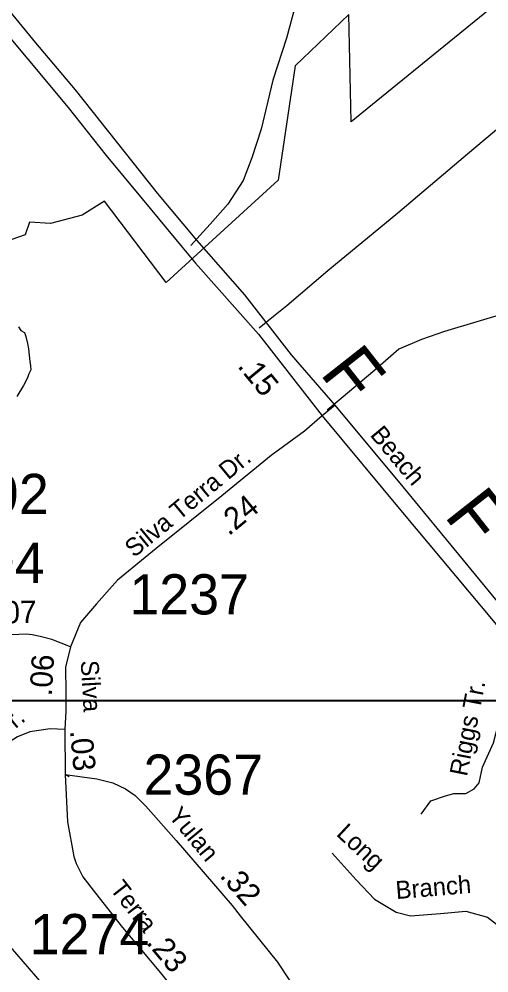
# Model space of a CAD drawing. Extents: x 1945482 to 2853149, y 66427 to 1015778.
# Drawn here: x 2328820 to 2330547, y 147688 to 151192 of the extents above; entities that cross this region are included whole.
import ezdxf

# ---------------------------------------------------------------- set-up
doc = ezdxf.new("R2010")
doc.units = 0
for name, color, linetype in [('Old_Level_10', 7, 'Continuous'), ('Old_Level_11', 7, 'Continuous'), ('Old_Level_17', 7, 'Continuous'), ('Old_Level_22', 7, 'Continuous'), ('Old_Level_25', 7, 'Continuous'), ('Old_Level_28', 7, 'Continuous'), ('Old_Level_32', 7, 'Continuous'), ('Old_Level_35', 7, 'Continuous'), ('Old_Level_48', 7, 'Continuous'), ('Old_Level_49', 7, 'Continuous'), ('Old_Level_6', 7, 'Continuous'), ('Old_Level_60', 7, 'Continuous'), ('Old_Level_63', 7, 'Continuous'), ('Old_Level_8', 7, 'Continuous')]:
    doc.layers.add(name, color=color, linetype=linetype)

msp = doc.modelspace()

# ---------------------------------------------------------------- linework, layer by layer
at = {"layer": 'Old_Level_25'}
msp.add_line((2316886.9, 148684.9), (2347995, 148689.9), dxfattribs=at)
at = {"layer": 'Old_Level_28'}
for points in [[(2326323.2, 154166.7), (2326409.4, 154037.1), (2326477.6, 153937.8), (2326581.9, 153797.4), (2326702.6, 153653.8), (2326921.5, 153390.7), (2327179.6, 153078), (2327383.3, 152817.2), (2327475.4, 152716.4), (2327513.3, 152672.1), (2327880.5, 152228.9), (2328302.8, 151710.6), (2328538.7, 151433.5), (2328702.8, 151223.1), (2329000.3, 150867.3), (2329140.5, 150691.1), (2329272.1, 150532), (2329419.1, 150354.1), (2329468.7, 150295.9), (2329699.5, 150034.2), (2329934.3, 149734.4)], [(2329981.1, 149774), (2329820.9, 149959), (2329649.9, 150179.6), (2329473.8, 150379.8), (2329328.5, 150552.5), (2329027.6, 150932.3), (2328882.3, 151105), (2328041.2, 152129.7), (2327827.5, 152379.4), (2327347.1, 152964.4), (2326950.5, 153453.6), (2326553.9, 153930.9), (2326446.7, 154074.4), (2326323.2, 154166.7)], [(2331324.4, 148150.8), (2331215.9, 148277.5), (2331103, 148410.9), (2330957.7, 148599.1), (2330875.7, 148693.1), (2330838.1, 148732.5), (2330759.4, 148831.7), (2330453.4, 149204.6), (2330231.3, 149473.6), (2329981.1, 149774)], [(2329934.3, 149734.4), (2330229.5, 149379.1), (2330567.9, 148973.7), (2330679.5, 148828.4), (2330768, 148725.6), (2330793.6, 148689.7), (2330952.6, 148506.7), (2331073.9, 148360.1), (2331156, 148256.9), (2331278.9, 148119)]]:
    msp.add_lwpolyline(points, dxfattribs=at)
at = {"layer": 'Old_Level_32'}
for points in [[(2329981.1, 149774), (2329934.3, 149734.4)], [(2329934.3, 149734.4), (2329868.5, 149678.5), (2329746.1, 149588.8), (2329565.5, 149440.4), (2329323.6, 149246.7), (2329181.7, 149130.5), (2329104.3, 149043.4), (2329046.2, 148975.6), (2329009.4, 148886.2)], [(2329009.4, 148886.2), (2328940.9, 148912.6), (2328897.8, 148924.2), (2328867.8, 148929.9), (2328846.4, 148932.3), (2328819.9, 148931.8), (2328762.3, 148929.6), (2328719.8, 148935.3), (2328685.5, 148942.1), (2328652.3, 148953.8)], [(2329009.4, 148886.2), (2328991.4, 148811.1), (2328991.9, 148718.5), (2328991.9, 148677.7), (2328991.9, 148649.7), (2328988.1, 148582)], [(2328988.1, 148582), (2328935.1, 148584.6), (2328859.8, 148574.1), (2328813.9, 148555.6), (2328735.7, 148506.3), (2328567.3, 148365.7)], [(2328988.1, 148582), (2328989.4, 148416.5)], [(2328989.4, 148416.5), (2328998.4, 148243.1), (2329022, 148116.1), (2329030.6, 148090.3), (2329054.4, 148040.7), (2329100.8, 147980.8), (2329199.7, 147854.4), (2329333.9, 147695.6), (2329439.2, 147565.9), (2329503.5, 147456.5), (2329520.6, 147381), (2329522.5, 147333.2)], [(2329004, 148407.9), (2328989.4, 148416.5), (2329106.2, 148401.2), (2329165.3, 148385.9), (2329211.2, 148364), (2329246.3, 148339.9), (2329285.7, 148300.5), (2329397.3, 148173.9), (2329603.1, 147935.1), (2329633, 147897.6), (2329769.5, 147727), (2329815.4, 147659.1), (2329832.9, 147604.3), (2329837.3, 147554), (2329824.2, 147499.2), (2329804.5, 147451), (2329747.6, 147394), (2329698.5, 147357.8), (2329659.2, 147340.8), (2329620.6, 147333), (2329522.5, 147333.2)], [(2328671, 147940.4), (2328764, 147810.6), (2328903.9, 147648.7), (2329008.8, 147519), (2329060.3, 147437), (2329133.7, 147324.6)]]:
    msp.add_lwpolyline(points, dxfattribs=at)
at = {"layer": 'Old_Level_35'}
for p, q in [((2329497.1, 150410.6), (2329451.4, 150359.8)), ((2329754.7, 150099.2), (2329702.2, 150056.4)), ((2330003.7, 149798.6), (2329951.7, 149755.1))]:
    msp.add_line(p, q, dxfattribs=at)
for points in [[(2330290.5, 152447.4), (2330253.8, 152363.9), (2330149.7, 152213.7), (2330031, 152078.7), (2329894.3, 151941.4), (2329832.4, 151838.9), (2329798.4, 151735.4), (2329797.7, 151655.7), (2329806.3, 151585.8), (2329849.5, 151507.4), (2329890.3, 151437.1), (2329934.6, 151378.8), (2329896.2, 151337.3), (2329835.9, 151244.9), (2329802.7, 151121.5), (2329753, 150967.6), (2329709.9, 150787.7), (2329676, 150682.3), (2329643.5, 150599), (2329586.9, 150512.7), (2329521.9, 150438.3), (2329497.1, 150410.6)], [(2331871.6, 150915.2), (2331908.2, 150952.7), (2331913.8, 151011), (2331904.7, 151140.7), (2331880.9, 151187.6), (2331809, 151238.9), (2331688.8, 151290), (2331513.7, 151369.4), (2331413.9, 151411.4), (2331349, 151432.8), (2331244.4, 151348.6), (2331120.5, 151243.6), (2330928.4, 151087.9), (2330758.4, 150939.1), (2330467.7, 150695.6), (2330212.4, 150479.4), (2329954.6, 150267.3), (2329803.8, 150139.3), (2329754.7, 150099.2)], [(2331267.8, 150399), (2331142.4, 150334.3), (2331005.5, 150252.8), (2330858.1, 150184.9), (2330621, 150115.5), (2330383.6, 150044), (2330298.7, 150014.8), (2330216.1, 149979.3), (2330127.3, 149902), (2330003.7, 149798.6)], [(2330298.1, 148271.8), (2330333.4, 148320.5), (2330386.5, 148338.2), (2330417.4, 148347.1), (2330461.6, 148347.1), (2330492.6, 148364.7), (2330510.2, 148386.9), (2330523.5, 148444.4), (2330563.3, 148532.9), (2330581, 148599.2), (2330589.8, 148683.3), (2330616.6, 148871)], [(2329970.9, 148127.6), (2330059.3, 148030.3), (2330125.6, 147959.5), (2330205.2, 147910.9), (2330258.3, 147897.6), (2330368.8, 147906.4), (2330461.6, 147915.3), (2330541.2, 147893.2), (2330603.1, 147844.5)]]:
    msp.add_lwpolyline(points, dxfattribs=at)
at = {"layer": 'Old_Level_48'}
msp.add_lwpolyline([(2331042.7, 151629.8), (2330040.4, 150815.1), (2330031.5, 151209), (2329834.6, 151021), (2329772, 150600.2), (2329360.3, 150224.2), (2329133.7, 150522.9), (2329052.2, 150471.4), (2328936.3, 150441.3), (2328859, 150445.6), (2328843, 150399.7), (2328653, 150334), (2328494.2, 150303.9), (2328292.5, 150115), (2328189.5, 150089.2), (2328013.5, 149900.3), (2327927.7, 149930.3), (2327884.6, 149897.6), (2327855.2, 149880.4), (2327800.1, 149806.2), (2327742.4, 149747.9), (2327700.2, 149672.7)], dxfattribs=at)
at = {"layer": 'Old_Level_49'}
msp.add_lwpolyline([(2331042.7, 151629.8), (2330040.4, 150815.1), (2330031.5, 151209), (2329834.6, 151021), (2329772, 150600.2), (2329360.3, 150224.2), (2329133.7, 150522.9), (2329052.2, 150471.4), (2328936.3, 150441.3), (2328859, 150445.6), (2328843, 150399.7), (2328653, 150334), (2328494.2, 150303.9), (2328292.5, 150115), (2328189.5, 150089.2), (2328013.5, 149900.3), (2327927.7, 149930.3), (2327884.6, 149897.6), (2327855.2, 149880.4), (2327800.1, 149806.2), (2327742.4, 149747.9), (2327700.2, 149672.7)], dxfattribs=at)
at = {"layer": 'Old_Level_60'}
msp.add_lwpolyline([(2328818.5, 150061.1), (2328827.2, 150048.7), (2328840.2, 150040.6), (2328845.7, 150026.3), (2328851.7, 150000), (2328854.7, 149980.4), (2328859.7, 149934.4), (2328862.7, 149918.9), (2328863, 149903.5), (2328856.7, 149889), (2328851.5, 149873.8), (2328836.5, 149846.1), (2328811.5, 149805.7)], dxfattribs=at)
at = {"layer": 'Old_Level_63'}
msp.add_lwpolyline([(2343900.4, 141886.2), (2325416.4, 141886.2), (2325416.4, 148689.8), (2346064.1, 148689.8)], dxfattribs=at)

# ---------------------------------------------------------------- texts
at = {"layer": 'Old_Level_10'}
for s, rotation, p in [('Riggs Tr.', 78.9035, (2330465.7, 148407.6)), ('Yulan', 309.6398, (2329365.8, 148264)), ('Long', 317.0354, (2329982.5, 148195.1)), ('Branch', 4.7207, (2330206.4, 147959.1))]:
    msp.add_text(s, height=65.62, rotation=rotation, dxfattribs=at).set_placement(p)
at = {"layer": 'Old_Level_11'}
for s, height, rotation, p in [('Silva Terra Dr.', 65.617, 39.5702, (2329242.7, 149211.4)), ('Silva', 65.62, 273.327, (2329046.6, 148834.8)), ('Dr.', 65.62, 39.8532, (2328758.5, 148542.8)), ('Terra', 65.62, 308.0328, (2329151.5, 147995.8))]:
    msp.add_text(s, height=height, rotation=rotation, dxfattribs=at).set_placement(p)
at = {"layer": 'Old_Level_17'}
for s, rotation, p in [('.15', 309.6237, (2329620.1, 149916.2)), ('.24', 39.3565, (2329590.6, 149291.3)), ('.07', 1.17, (2328733.1, 148971.2)), ('.06', 86.6469, (2328940.4, 148703.6)), ('.03', 275.2428, (2329007.2, 148577.9)), ('.32', 310.7557, (2329554.5, 148043.4)), ('.23', 310.2178, (2329285, 147798.2))]:
    msp.add_text(s, height=82.02, rotation=rotation, dxfattribs=at).set_placement(p)
at = {"layer": 'Old_Level_22'}
for p in [(2329921.8, 149890.7), (2330378.5, 149367.7)]:
    msp.add_text('F', height=196.8, rotation=308.2079, dxfattribs=at).set_placement(p)
at = {"layer": 'Old_Level_6'}
msp.add_text('Beach', height=65.62, rotation=309.9403, dxfattribs=at).set_placement((2330107.2, 149663.5))
at = {"layer": 'Old_Level_8'}
for s, p in [('2392', (2328490.4, 149373.8)), ('2394', (2328475, 149121)), ('1237', (2329225.7, 149005)), ('2367', (2329277.6, 148342.7)), ('1274', (2328859.4, 147756.8))]:
    msp.add_text(s, height=147.64, dxfattribs=at).set_placement(p)

doc.saveas('drawing.dxf')
